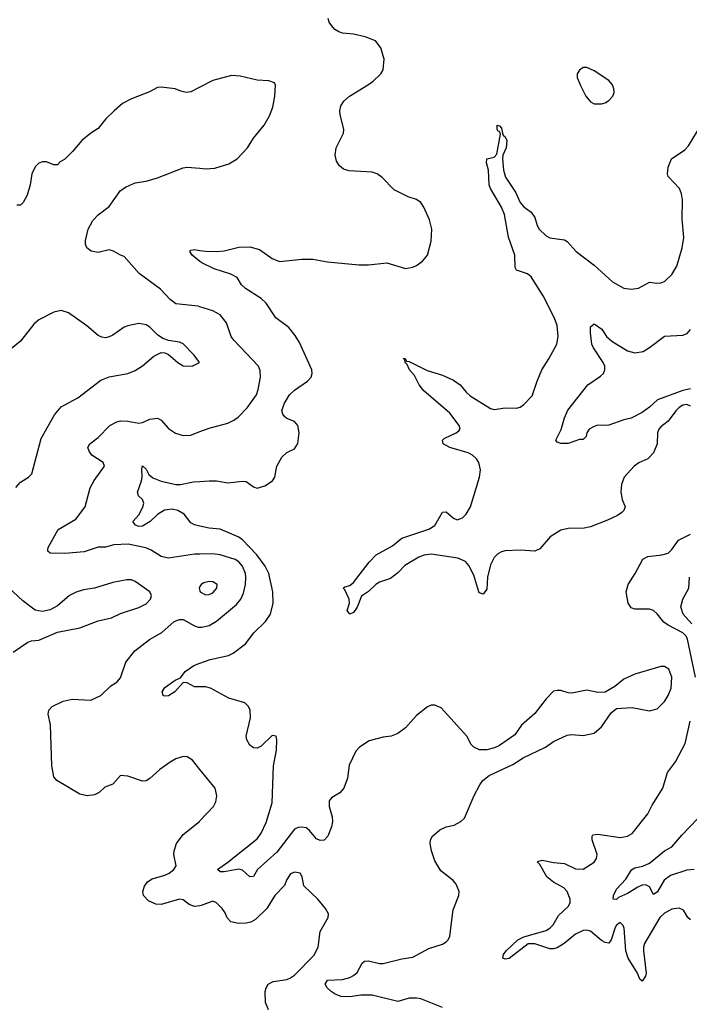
# Model space of a CAD drawing. Header units: inches. Extents: x 2001573 to 2220545, y 644482 to 846830.
# Tile 601 of 656: x 2149026 to 2152644, y 711021 to 716343. Entities that reach past the tile are written whole.
import ezdxf

# ---------------------------------------------------------------- set-up
doc = ezdxf.new("R2010")
doc.units = ezdxf.units.IN
doc.header["$MEASUREMENT"] = 0
doc.layers.add('C1741', color=7, linetype='Continuous')
doc.layers.add('C1751', color=7, linetype='Continuous')

msp = doc.modelspace()

# ---------------------------------------------------------------- linework, layer by layer
at = {"layer": 'C1741', "color": 5}
for points, elevation in [([(2150000, 715978.7), (2149950, 715952.7), (2149926, 715950), (2149896.5, 715956.5), (2149866, 715970), (2149790, 715979), (2149770, 715976), (2149726.9, 715953.1), (2149630, 715915.6), (2149582, 715890), (2149536.3, 715850), (2149492.1, 715807.9), (2149450, 715754), (2149410, 715729.2), (2149361, 715690), (2149311.3, 715630), (2149270, 715588.7), (2149245.4, 715574.6), (2149230, 715558), (2149210, 715558), (2149170, 715575.3), (2149150, 715575.3), (2149130, 715568), (2149110, 715548), (2149091, 715510), (2149082.8, 715450), (2149065.8, 715394.2), (2149045.2, 715354.8), (2149030, 715341.2), (2149010, 715340.9)], 240), ([(2150000, 714790.6), (2149990, 714793.7), (2149870, 714806.9), (2149838.7, 714830), (2149785.9, 714885.9), (2149671.2, 714971.2), (2149590, 715062.7), (2149570, 715069.4), (2149532.2, 715092.2), (2149510, 715098.3), (2149450, 715084.7), (2149412.2, 715092.2), (2149389.6, 715110), (2149382, 715130), (2149382.2, 715150), (2149396, 715210), (2149421.7, 715258.3), (2149450, 715288.7), (2149510, 715333.7), (2149570, 715419.3), (2149600.8, 715439.2), (2149650, 715460.4), (2149709.6, 715470.4), (2149770, 715488.2), (2149910, 715543), (2149930, 715545.5), (2150000, 715539.6)], 240), ([(2150000, 715036.8), (2149958.7, 715070), (2149946, 715090), (2149950, 715097.3), (2149970, 715101.1), (2150000, 715096.1)], 220), ([(2149005.4, 713814.6), (2149030, 713842.8), (2149074, 713870), (2149091.6, 713888.4), (2149141.5, 714078.5), (2149213.6, 714206.4), (2149249.3, 714250), (2149340.4, 714299.6), (2149464.7, 714395.3), (2149510, 714413.4), (2149610, 714430.2), (2149650, 714446.9), (2149690, 714471.2), (2149750, 714524), (2149790, 714544.2), (2149810, 714543.1), (2149830, 714533), (2149880.4, 714490), (2149910, 714472), (2149958, 714470), (2149998, 714490), (2149969.6, 714530), (2149910, 714591.3), (2149890, 714600.5), (2149830, 714609.6), (2149799.2, 714619.2), (2149770, 714638.9), (2149730, 714680.4), (2149710, 714694.2), (2149670, 714701.6), (2149610, 714688.1), (2149590, 714681.2), (2149530, 714638.2), (2149510, 714628.7), (2149490, 714623.9), (2149470, 714626.2), (2149450, 714636), (2149388.6, 714688.6), (2149290, 714758.4), (2149250, 714771.8), (2149210, 714762.9), (2149130, 714720.9), (2149103, 714697), (2149030, 714606), (2148950, 714539)], 260), ([(2150000, 713454.1), (2149970, 713453.2), (2149830, 713432.1), (2149790, 713441.7), (2149736.3, 713476.3), (2149708, 713488), (2149612.2, 713507.8), (2149535.4, 713504.6), (2149490, 713491.3), (2149450, 713491.7), (2149373.9, 713466.1), (2149270, 713458.1), (2149190, 713459.7), (2149177.6, 713470), (2149178, 713478), (2149178.9, 713490), (2149233.2, 713586.8), (2149330, 713643.2), (2149379.8, 713710), (2149407.5, 713812.5), (2149428, 713852), (2149484.2, 713930), (2149477.6, 713950), (2149415.5, 713990), (2149401, 714010), (2149394, 714030), (2149405.1, 714050), (2149450, 714084.4), (2149513, 714150), (2149550, 714170.2), (2149570, 714174), (2149610, 714173.8), (2149670, 714161.5), (2149690, 714164.9), (2149730, 714183.6), (2149770, 714188.5), (2149790, 714178), (2149830, 714133), (2149867.2, 714107.2), (2149910, 714095.8), (2149950, 714097), (2150000, 714116.2)], 240), ([(2150000, 713605.2), (2149970, 713611.9), (2149950, 713624.1), (2149915, 713670), (2149881.1, 713690), (2149850, 713696.7), (2149808.1, 713691.9), (2149770, 713669.3), (2149730.1, 713629.9), (2149690, 713604.8), (2149670, 713604.1), (2149651.2, 713610), (2149636.4, 713630), (2149671.7, 713668.3), (2149691.9, 713710), (2149695.9, 713730), (2149689, 713749), (2149667.2, 713770), (2149662.9, 713790), (2149684.1, 713850), (2149687.8, 713870), (2149685.3, 713914.7), (2149690, 713931.6), (2149710, 713913.1), (2149723.8, 713883.8), (2149745.9, 713865.9), (2149790, 713849.3), (2149870, 713831), (2149894, 713830), (2149965, 713845), (2150000, 713847.1)], 220), ([(2148990, 712924.9), (2149070, 712979.3), (2149090, 712986), (2149130, 712988.4), (2149230, 713032.7), (2149350, 713056), (2149450, 713093.1), (2149522.7, 713110), (2149570, 713134), (2149670, 713166.2), (2149710, 713185.8), (2149732.9, 713210), (2149737.6, 713230), (2149728.3, 713250), (2149650, 713306.8), (2149630, 713314.6), (2149604.5, 713315.5), (2149530, 713300.9), (2149430.1, 713269.9), (2149370, 713260.7), (2149331.5, 713248.5), (2149294.4, 713230), (2149230, 713174.5), (2149190, 713152.3), (2149150, 713144), (2149110, 713151.8), (2149042.7, 713202.7), (2148939.3, 713299.3)], 260), ([(2150000, 713278.4), (2149995.3, 713270), (2150000, 713255.4)], 260), ([(2150000, 712291), (2149960.1, 712340.1), (2149930, 712359.3), (2149910, 712360.9), (2149870, 712347), (2149838.8, 712330), (2149784, 712290), (2149730, 712240.9), (2149710, 712229.5), (2149690, 712227), (2149610, 712254.5), (2149570, 712256.9), (2149530, 712210.7), (2149485.8, 712194.2), (2149454.5, 712165.5), (2149430, 712152.4), (2149390, 712148.4), (2149350, 712156.4), (2149227.3, 712230), (2149209.7, 712250), (2149199.3, 712310), (2149192.4, 712532.4), (2149179.5, 712590), (2149183.7, 712610), (2149200.9, 712630), (2149261.2, 712658.8), (2149310, 712670.2), (2149410, 712664.6), (2149463.7, 712690), (2149518, 712742), (2149550, 712761.6), (2149570, 712785.5), (2149599.2, 712870), (2149647.6, 712932.4), (2149727.1, 712992.9), (2149794.3, 713030), (2149860.7, 713090), (2149890, 713101.5), (2149910, 713100.8), (2149970, 713066.5), (2149990, 713060.2), (2150000, 713060)], 240), ([(2150000, 712737.2), (2149970, 712737.3), (2149930, 712759.5), (2149910, 712760.4), (2149863.8, 712710), (2149830, 712688.4), (2149810, 712686), (2149801.6, 712690), (2149795.8, 712710), (2149810, 712733.2), (2149866.7, 712773.3), (2149894, 712786), (2149920.3, 712819.7), (2149967, 712853), (2150000, 712865)], 220), ([(2150000, 711553.4), (2149970, 711549.6), (2149941.1, 711561.1), (2149910, 711586.6), (2149890, 711589.6), (2149790, 711559.8), (2149762.4, 711562.4), (2149721.1, 711581.1), (2149695, 711610), (2149692.1, 711630), (2149700.4, 711659.6), (2149717.3, 711682.7), (2149740.9, 711699.1), (2149810, 711719), (2149833.3, 711730), (2149858.7, 711750), (2149871.6, 711770), (2149859.5, 711830), (2149860.7, 711850), (2149873.6, 711890), (2149910, 711939.3), (2149998, 712010), (2150000, 712012.2)], 240)]:
    msp.add_lwpolyline(points, dxfattribs=dict(at, elevation=elevation))
at = {"layer": 'C1751', "color": 5}
for points, elevation in [([(2150000, 715096.1), (2150031, 715091), (2150089.3, 715089.3), (2150130, 715094.3), (2150210, 715113.4), (2150270, 715115.4), (2150321.4, 715101.4), (2150390, 715052), (2150430, 715035.8), (2150550, 715047.7), (2150610, 715048), (2150690, 715034.9), (2150858, 715018), (2150910, 715017.6), (2151010, 715029.1), (2151110, 714998.8), (2151150, 715005), (2151170, 715014), (2151202.2, 715037.8), (2151229, 715071), (2151250, 715146), (2151253.8, 715210), (2151240.9, 715260.9), (2151209.8, 715329.8), (2151194.2, 715354.2), (2151170.9, 715370.9), (2151125.5, 715385.5), (2151050, 715423.5), (2150984.7, 715490), (2150957, 715510), (2150930, 715518.4), (2150806.6, 715526.6), (2150775.6, 715535.6), (2150753.4, 715553.4), (2150738, 715578), (2150731.3, 715610), (2150736.9, 715650), (2150775.4, 715730), (2150776.9, 715750), (2150756.9, 715830), (2150755.4, 715850), (2150762, 715878), (2150777.8, 715902.2), (2150807.3, 715930), (2150910, 715991.8), (2150935.6, 716010), (2150977, 716050), (2150990, 716072), (2150994.7, 716130), (2150977.4, 716190), (2150948.8, 716228.8), (2150893.2, 716250), (2150830, 716264.8), (2150770, 716269.8), (2150750, 716277.4), (2150729.5, 716290), (2150712, 716310), (2150699, 716330), (2150693.2, 716350)], 220), ([(2150000, 715539.6), (2150030, 715537.1), (2150080.1, 715539.9), (2150156.1, 715563.9), (2150200.9, 715590), (2150256.2, 715650), (2150290, 715702), (2150347.2, 715772.8), (2150376.6, 715823.4), (2150393.6, 715870), (2150404.5, 715930), (2150409, 715989), (2150402, 716002), (2150372.3, 716012.3), (2150310, 716016.2), (2150217.2, 716037.2), (2150170, 716040.7), (2150070, 716015.1), (2150000, 715978.7)], 240), ([(2152650, 714253.5), (2152630, 714262.6), (2152610, 714259), (2152590, 714246.5), (2152570.9, 714229.1), (2152530, 714173.8), (2152490, 714142.8), (2152479.3, 714130), (2152472, 714110), (2152470.5, 714050), (2152450, 714001.8), (2152420.8, 713970), (2152372.3, 713947.7), (2152345.4, 713930), (2152292.4, 713870), (2152278.5, 713830), (2152273.8, 713790), (2152280.9, 713750), (2152297, 713710), (2152290.3, 713690), (2152280, 713680), (2152256.7, 713663.3), (2152202.9, 713637.1), (2152110, 713601.3), (2152075.3, 713595.3), (2151990, 713593.3), (2151950, 713583.6), (2151891.7, 713548.3), (2151836.5, 713483.5), (2151810, 713469.6), (2151730, 713476.4), (2151650, 713472.1), (2151630, 713467.1), (2151610, 713455.3), (2151590, 713436.9), (2151570, 713397), (2151553, 713330), (2151550, 713265.2), (2151530, 713237.6), (2151510, 713244.2), (2151506.2, 713250), (2151480.6, 713340.6), (2151453.1, 713393.1), (2151434.9, 713414.9), (2151392.8, 713432.8), (2151250, 713454.1), (2151211.7, 713448.3), (2151182.8, 713437.2), (2151107.2, 713392.8), (2151070, 713353.7), (2151030, 713323.1), (2150970, 713302.2), (2150950.1, 713289.9), (2150910, 713252), (2150873.1, 713226.9), (2150850, 713167.8), (2150830, 713139.5), (2150810, 713129.7), (2150795.1, 713150), (2150807.8, 713190), (2150806.3, 713210), (2150782, 713262), (2150774, 713270), (2150782, 713278), (2150810, 713285.5), (2150830, 713300.3), (2150914.7, 713410), (2150951.9, 713450), (2151040.2, 713499.8), (2151090, 713541.3), (2151237.4, 713590), (2151270, 713608.4), (2151310, 713680.4), (2151330, 713682), (2151370, 713648.9), (2151390, 713639), (2151418.9, 713650), (2151438.3, 713670), (2151461.6, 713710), (2151510, 713871), (2151515.4, 713910), (2151506.9, 713950), (2151494.5, 713970), (2151473.3, 713990), (2151450, 714000.9), (2151349.4, 714030), (2151315.1, 714050), (2151309.7, 714070), (2151320.1, 714079.9), (2151385.1, 714110), (2151398.9, 714121.1), (2151405.7, 714130), (2151399.8, 714150), (2151350, 714215.7), (2151210, 714337.3), (2151185.4, 714370), (2151158.9, 714418.9), (2151133.1, 714450), (2151119.4, 714479.4), (2151108, 714490), (2151107.8, 714507.8), (2151098, 714510), (2151106.3, 714513.7), (2151116.8, 714496.8), (2151130, 714495.3), (2151227, 714447), (2151310, 714422.2), (2151370, 714395.2), (2151405.3, 714370), (2151438, 714330), (2151460.9, 714310), (2151570, 714241.3), (2151590, 714236.1), (2151650, 714244.6), (2151710, 714243.7), (2151730, 714248.7), (2151750, 714262.4), (2151795.4, 714310), (2151821.5, 714390), (2151847.2, 714450), (2151885.4, 714510), (2151928.2, 714590), (2151935.4, 714630), (2151929.7, 714690), (2151916.5, 714730), (2151855.2, 714850), (2151790, 714952.9), (2151770, 714969.8), (2151710, 714989.8), (2151703.7, 715003.7), (2151701.1, 715070), (2151667.7, 715167.7), (2151645.7, 715290), (2151629.2, 715330), (2151569.9, 715429.9), (2151563.2, 715450), (2151559.3, 715530), (2151548.3, 715570), (2151549.5, 715590), (2151590, 715600.7), (2151603.5, 715616.5), (2151624.5, 715724.5), (2151618.9, 715738.9), (2151610, 715742.7), (2151606.3, 715750), (2151606.6, 715773.4), (2151618.8, 715770), (2151630, 715756), (2151634, 715730), (2151638.8, 715718.8), (2151650, 715710.4), (2151657.4, 715690), (2151655.1, 715650), (2151636.5, 715610), (2151634.3, 715590), (2151639.7, 715530), (2151651.5, 715491.5), (2151704.7, 715410), (2151730, 715355.3), (2151750, 715331.8), (2151790, 715302), (2151810, 715274), (2151822.6, 715230), (2151833.7, 715210), (2151870, 715175.3), (2151890, 715163.1), (2151970, 715152.2), (2151984.4, 715144.4), (2152032.2, 715090), (2152130, 715016.5), (2152230, 714925.3), (2152290, 714892.2), (2152330, 714886.7), (2152370, 714892.4), (2152430, 714924.9), (2152470, 714919.5), (2152490, 714920.4), (2152510, 714928.4), (2152550, 714966.4), (2152577.2, 715010), (2152606, 715110), (2152614.9, 715165.1), (2152604.9, 715264.9), (2152608, 715370), (2152602.2, 715402.2), (2152590.4, 715430.4), (2152530, 715495.1), (2152525.7, 715510), (2152530, 715546), (2152548.9, 715591.1), (2152619.7, 715640.3), (2152639.3, 715660.7), (2152710, 715776)], 180), ([(2150000, 713847.1), (2150050, 713850.3), (2150090, 713850.3), (2150150, 713840.4), (2150230, 713848.4), (2150250, 713846), (2150290, 713818.4), (2150310, 713810.4), (2150350, 713822.6), (2150391.6, 713850), (2150405.1, 713870), (2150415.6, 713930), (2150442, 713978), (2150470, 714004), (2150510, 714022.8), (2150528.1, 714051.9), (2150536.4, 714110), (2150529.6, 714150), (2150511.7, 714171.7), (2150470, 714186.9), (2150457.4, 714197.4), (2150447.2, 714210), (2150442, 714230), (2150456.1, 714270), (2150484.1, 714315.9), (2150510, 714340.3), (2150582, 714390), (2150600.9, 714410), (2150607, 714430), (2150604.5, 714450), (2150538, 714598), (2150515.2, 714635.2), (2150479.4, 714679.4), (2150410, 714731.6), (2150358, 714810), (2150330, 714835.1), (2150246.3, 714890), (2150224.7, 714910), (2150200.7, 714950), (2150167.1, 714967.1), (2150076.1, 714996.1), (2150009.3, 715029.3), (2150000, 715036.8)], 220), ([(2150000, 714116.2), (2150050, 714135.3), (2150150, 714162), (2150182.5, 714177.5), (2150206, 714194), (2150255.8, 714244.2), (2150304.8, 714315.2), (2150315.3, 714344.7), (2150327.1, 714410), (2150326.1, 714446.1), (2150317.2, 714470), (2150182.4, 714610), (2150168.9, 714630), (2150143.8, 714703.8), (2150110, 714748.3), (2150070, 714768.7), (2150000, 714790.6)], 240), ([(2152650, 714346.9), (2152610, 714339), (2152471.8, 714288.2), (2152430, 714248.8), (2152390, 714219.2), (2152330, 714188.3), (2152290, 714180.5), (2152210, 714151.8), (2152170, 714148.7), (2152150, 714151.8), (2152130, 714143.7), (2152104, 714130), (2152090.7, 714110), (2152086.8, 714090), (2152070, 714073.2), (2152050, 714074.5), (2151990, 714051.5), (2151950, 714051.8), (2151930, 714059.3), (2151922.9, 714070), (2151951.9, 714128.1), (2151970, 714190.6), (2151988.2, 714231.8), (2152095.8, 714370), (2152164.3, 714415.7), (2152179.8, 714430), (2152187.8, 714450), (2152187, 714470), (2152178.7, 714490), (2152126.5, 714570), (2152118.2, 714590), (2152109.7, 714650.3), (2152110, 714682), (2152130, 714698.8), (2152171.8, 714670), (2152197, 714630), (2152225.3, 714605.3), (2152310, 714553.6), (2152350, 714542.8), (2152394.5, 714550), (2152429, 714571), (2152510, 714633.1), (2152610, 714636.9), (2152632.6, 714647.4), (2152651.3, 714668.7)], 160), ([(2150000, 712865), (2150055, 712885), (2150153.8, 712906.2), (2150180.3, 712919.7), (2150245.6, 712970), (2150290.7, 713029.3), (2150354.7, 713090), (2150382, 713130), (2150396, 713190), (2150393.7, 713250), (2150371.6, 713350), (2150353, 713390), (2150308.1, 713450), (2150230, 713531.6), (2150210, 713545.5), (2150110, 713588.3), (2150050, 713594), (2150000, 713605.2)], 220), ([(2152677.8, 712790), (2152635.1, 712995.1), (2152627.9, 713010), (2152609.3, 713029.3), (2152529.7, 713069.7), (2152506.4, 713086.4), (2152470, 713132.1), (2152450, 713149.8), (2152430, 713156.4), (2152350, 713156), (2152330, 713164.7), (2152313.7, 713190), (2152303.5, 713250), (2152313.1, 713290), (2152352.1, 713350), (2152393.5, 713426.5), (2152419.4, 713440.6), (2152495.3, 713450), (2152530, 713460.3), (2152550, 713478.4), (2152585.1, 713530), (2152650, 713561.5)], 180), ([(2150000, 713060), (2150010, 713059.7), (2150050, 713068.1), (2150090, 713091.2), (2150198, 713182), (2150220.9, 713210), (2150236, 713244), (2150246.2, 713290), (2150247.7, 713330), (2150245.3, 713350), (2150229.4, 713389.4), (2150210, 713413.5), (2150190, 713425.8), (2150110, 713449.9), (2150070, 713456.3), (2150000, 713454.1)], 240), ([(2150000, 713255.4), (2150001.7, 713250), (2150030, 713234.7), (2150050, 713235.5), (2150070, 713244.5), (2150091.1, 713270), (2150093.3, 713290), (2150070, 713305.1), (2150050, 713306), (2150021.7, 713298.3), (2150006.4, 713290), (2150000, 713278.4)], 260), ([(2152657.8, 713077.8), (2152611.3, 713130), (2152598.3, 713170), (2152608.9, 713211.1), (2152642, 713270), (2152645.4, 713330)], 160), ([(2151310, 711002.9), (2151192.7, 711050), (2151170, 711055), (2151130, 711054.2), (2151070, 711036.5), (2150930, 711070.4), (2150870.1, 711069.9), (2150810, 711061.2), (2150762.6, 711062.6), (2150730, 711075), (2150709.6, 711089.6), (2150688.2, 711110), (2150677.4, 711130), (2150690, 711152.4), (2150770, 711155.2), (2150810, 711165.7), (2150830, 711176.1), (2150850, 711193.4), (2150876.4, 711243.6), (2150890, 711254.9), (2150910, 711256.9), (2150970, 711240.9), (2150990, 711241.2), (2151090, 711267.1), (2151150, 711275.5), (2151237.1, 711322.9), (2151310, 711346.9), (2151330, 711358.7), (2151341.3, 711370), (2151351.1, 711390), (2151368.8, 711531.2), (2151399.6, 711610), (2151400.5, 711630), (2151384, 711670), (2151368.5, 711690), (2151302.2, 711742.2), (2151270, 711795.8), (2151251.3, 711850), (2151243.7, 711890), (2151246.3, 711910), (2151256.5, 711930), (2151295.6, 711964.4), (2151330, 711980.2), (2151373.2, 711990), (2151409.2, 712010), (2151430, 712028), (2151482.4, 712150), (2151512.7, 712207.3), (2151529.1, 712230.9), (2151562.2, 712257.8), (2151690, 712318), (2151747, 712353), (2151866.6, 712410), (2151910, 712442), (2151983.5, 712476.5), (2152010, 712479.5), (2152070, 712474), (2152130, 712486.5), (2152170, 712521.3), (2152222.8, 712597.2), (2152250, 712619.5), (2152335.3, 712624.7), (2152430, 712608.1), (2152470, 712618.9), (2152510, 712658.2), (2152530.2, 712689.8), (2152545.7, 712730), (2152549.3, 712789.3), (2152533, 712833), (2152510, 712846.6), (2152490, 712846.8), (2152350, 712804.7), (2152290, 712778.5), (2152242, 712738), (2152190, 712708), (2152150, 712705.7), (2152090, 712719.7), (2152010, 712703), (2151990, 712704.2), (2151950, 712717), (2151930, 712718), (2151910, 712712.7), (2151870, 712672.7), (2151810, 712592.3), (2151738, 712530), (2151702.3, 712477.7), (2151619.4, 712420.6), (2151592.4, 712407.6), (2151550, 712397.2), (2151510, 712396.3), (2151479.3, 712410), (2151465.4, 712425.4), (2151442, 712470), (2151303.9, 712623.9), (2151270, 712638), (2151250, 712638), (2151230, 712629.4), (2151170, 712582), (2151110, 712516), (2151070, 712484), (2151034, 712470), (2150990, 712464.5), (2150914.4, 712445.6), (2150862.8, 712410), (2150842, 712390), (2150807, 712313), (2150796.4, 712243.6), (2150777.3, 712190), (2150755.5, 712164.5), (2150710, 712137.4), (2150698.3, 712121.7), (2150698.5, 712090), (2150715.2, 712035.2), (2150716.8, 712010), (2150710, 711979.5), (2150690.2, 711929.8), (2150672, 711908), (2150650, 711905.7), (2150630, 711915.1), (2150590, 711962.6), (2150574.6, 711974.6), (2150550, 711979.1), (2150530, 711976.1), (2150510, 711967.1), (2150416.1, 711843.9), (2150311.1, 711750), (2150290, 711712.2), (2150270, 711709.8), (2150230, 711746.8), (2150210, 711751.6), (2150130, 711737), (2150110, 711737.7), (2150094.7, 711750), (2150151.5, 711788.5), (2150310, 711915.9), (2150330, 711945.3), (2150357.1, 712002.9), (2150389.8, 712110), (2150398.2, 712310), (2150413.9, 712393.9), (2150415.4, 712450), (2150411.2, 712471.2), (2150390, 712474.5), (2150330, 712416.2), (2150310, 712405.1), (2150290, 712407), (2150270, 712420.9), (2150253.6, 712450), (2150249.7, 712470), (2150273.3, 712570), (2150270.9, 712610.9), (2150262.9, 712630), (2150242.7, 712650), (2150155.3, 712675.3), (2150056.4, 712730), (2150030, 712737.2), (2150000, 712737.2)], 220), ([(2152650, 711476.9), (2152636.9, 711490), (2152613.3, 711530), (2152590, 711540.4), (2152550, 711535.6), (2152510, 711514), (2152485.3, 711490), (2152402.7, 711350), (2152396.9, 711330), (2152397.5, 711310), (2152411.8, 711190), (2152406.8, 711173.2), (2152390, 711146), (2152376.6, 711156.6), (2152364.7, 711190), (2152314, 711270), (2152301.9, 711310), (2152292.5, 711432.5), (2152287.1, 711447.1), (2152270, 711462.9), (2152250, 711449.6), (2152243.1, 711436.9), (2152221.5, 711370), (2152210, 711351.6), (2152190, 711354.2), (2152170, 711366.2), (2152110, 711415.9), (2152090, 711422.4), (2152070, 711420.7), (2152030, 711400.7), (2151967.2, 711350), (2151930, 711327.1), (2151910, 711320.6), (2151890, 711320.4), (2151810, 711347), (2151772.9, 711347.1), (2151670, 711268.4), (2151650, 711265.4), (2151636.9, 711270), (2151639.4, 711290), (2151655.4, 711310), (2151718.5, 711370), (2151750, 711385.7), (2151870, 711420.8), (2151890, 711432.6), (2151908.5, 711450), (2151938.3, 711501.7), (2151990.3, 711549.7), (2152001, 711570), (2152001.1, 711590), (2151984.4, 711630), (2151965.9, 711650), (2151910, 711680.5), (2151874.1, 711710), (2151836.5, 711776.5), (2151824.5, 711790), (2151826.2, 711793.8), (2151850, 711800.3), (2151910, 711787.8), (2151970, 711781.8), (2152030, 711754), (2152070, 711752), (2152129.6, 711790), (2152143.6, 711810), (2152146.3, 711830), (2152119.8, 711910), (2152118.9, 711930), (2152123.7, 711936.3), (2152150, 711940.7), (2152270, 711923.2), (2152310, 711930.2), (2152335, 711945), (2152420.4, 712050), (2152443.3, 712096.7), (2152501.1, 712190), (2152526.6, 712273.4), (2152570, 712332.2), (2152621.8, 712430), (2152648.6, 712551.4)], 180), ([(2150000, 712012.2), (2150072.3, 712090), (2150085.4, 712114.6), (2150091.7, 712148.3), (2150082, 712190), (2150000, 712291)], 240), ([(2152670, 711749.4), (2152630, 711746.8), (2152543.2, 711716.8), (2152508.3, 711691.7), (2152470, 711626.4), (2152450, 711614.5), (2152430, 711655.6), (2152410, 711666.2), (2152390, 711664.4), (2152365.5, 711654.5), (2152310, 711619.3), (2152261.6, 711598.4), (2152250, 711587), (2152233.2, 711590), (2152235.1, 711610), (2152250, 711643.8), (2152301.9, 711698.1), (2152331.3, 711748.7), (2152350, 711758.2), (2152392.3, 711767.7), (2152430, 711784.8), (2152510, 711850.2), (2152550, 711871.5), (2152604, 711936), (2152732, 712068)], 160), ([(2150371, 710991), (2150353.6, 711030), (2150352, 711090), (2150357, 711110), (2150369.4, 711130), (2150395.8, 711144.2), (2150470, 711155.2), (2150490, 711163.5), (2150510, 711178), (2150614.9, 711285.1), (2150639.1, 711330), (2150650, 711414.8), (2150692.7, 711490), (2150694, 711510), (2150679.1, 711539.1), (2150637, 711590), (2150560.8, 711660.8), (2150551.5, 711710), (2150540.9, 711730), (2150510, 711734.6), (2150490, 711725.4), (2150470, 711696.2), (2150457.2, 711662.8), (2150405.3, 711610), (2150362, 711538), (2150300.8, 711479.2), (2150274.5, 711465.5), (2150250, 711459.8), (2150210, 711458.2), (2150166.6, 711466.6), (2150147.9, 711487.9), (2150136.3, 711516.3), (2150119.3, 711539.3), (2150090, 711569), (2150070, 711579.3), (2150005.8, 711554.2), (2150000, 711553.4)], 240)]:
    msp.add_lwpolyline(points, dxfattribs=dict(at, elevation=elevation))
at = {"layer": 'C1751', "color": 5, "elevation": 220}
msp.add_lwpolyline([(2152090, 716085.2), (2152070, 716084), (2152051.3, 716070), (2152038, 716050), (2152038, 716030), (2152054.8, 715990), (2152085.5, 715930), (2152110, 715899.1), (2152130, 715888), (2152170, 715888.4), (2152190, 715894), (2152210, 715906.7), (2152231.1, 715930), (2152237.7, 715950), (2152236.9, 715970), (2152229.6, 715990), (2152210, 716014), (2152130, 716066.6)], close=True, dxfattribs=at)

doc.saveas('drawing.dxf')
